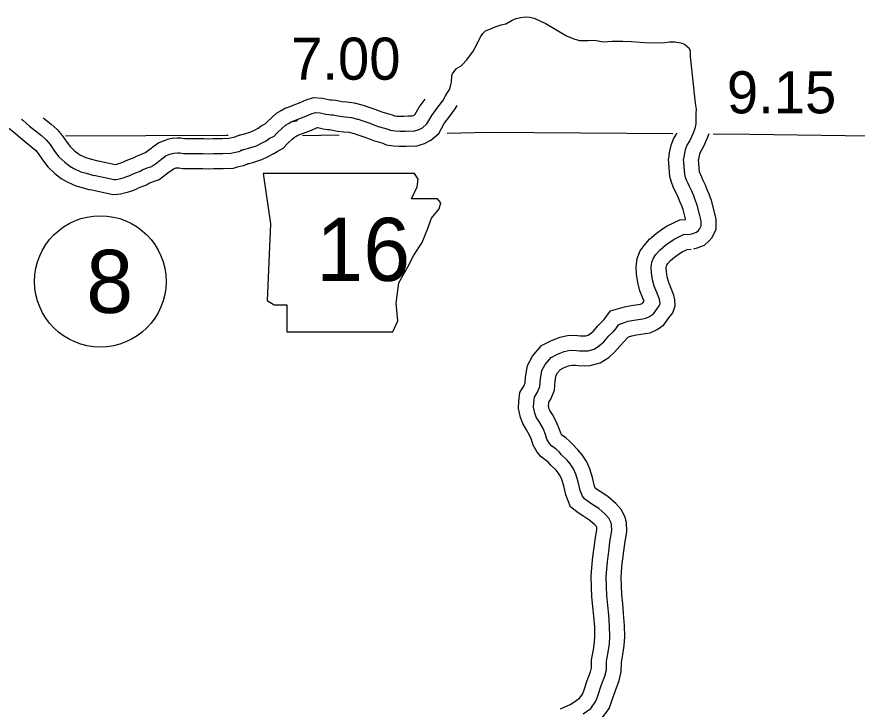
# Model space of a CAD drawing. Extents: x -83719 to 153526, y -11835 to 11446.
# Drawn here: x -1444.5 to -1163.2, y 3721.8 to 3953.6 of the extents above; entities that cross this region are included whole.
import ezdxf

# ---------------------------------------------------------------- set-up
doc = ezdxf.new("R2010")
doc.units = 0
for name, color, linetype in [('Level 10', 7, 'Continuous'), ('Level 2', 7, 'Continuous'), ('Level 21', 7, 'Continuous'), ('Level 25', 7, 'Continuous'), ('Level 27', 7, 'Continuous'), ('Level 59', 7, 'Continuous')]:
    doc.layers.add(name, color=color, linetype=linetype)

msp = doc.modelspace()

# ---------------------------------------------------------------- linework, layer by layer
at = {"layer": 'Level 10'}
for points in [[(-1354.51, 3923.03), (-1349.64, 3924.91), (-1347.68, 3925.76), (-1345.14, 3926.59), (-1342.19, 3926.38), (-1340.17, 3925.9), (-1339.58, 3925.82), (-1339.03, 3925.79), (-1337.87, 3925.69), (-1335.62, 3925.23), (-1334.01, 3925.05), (-1331.52, 3924.8), (-1328.59, 3924.03), (-1327.04, 3923.46), (-1324.67, 3922.68), (-1323.16, 3922.11), (-1321.95, 3921.63), (-1320.01, 3921.11), (-1318.5, 3920.65), (-1318.04, 3920.44), (-1317.35, 3920.35), (-1316.11, 3920.27), (-1314.78, 3920.26), (-1313.49, 3920.43), (-1312.14, 3920.37), (-1311.71, 3920.49), (-1311.53, 3920.59), (-1311.14, 3920.92), (-1309.8, 3923.35), (-1307.75, 3925.96)], [(-1369.99, 3913.98), (-1369.64, 3914.06), (-1368.31, 3914.43), (-1366.13, 3915.1), (-1364.97, 3915.66), (-1363.65, 3916.32), (-1362.67, 3917.04), (-1361.41, 3917.69), (-1360.74, 3918.38), (-1359.13, 3919.89), (-1357.58, 3921.32), (-1356.05, 3922.24), (-1354.52, 3923.06)], [(-1350.6, 3913.82), (-1345.85, 3915.66), (-1344.14, 3916.39), (-1343.88, 3916.48), (-1343.71, 3916.47), (-1342, 3916.06), (-1340.53, 3915.86), (-1339.75, 3915.82), (-1339.32, 3915.78), (-1337.18, 3915.34), (-1335.07, 3915.1), (-1333.29, 3914.93), (-1331.59, 3914.48), (-1330.34, 3914.02), (-1327.99, 3913.24), (-1326.78, 3912.79), (-1325.13, 3912.13), (-1322.75, 3911.49), (-1322, 3911.26), (-1320.81, 3910.73), (-1318.37, 3910.4), (-1316.49, 3910.27), (-1314.15, 3910.25), (-1313.05, 3910.4), (-1310.94, 3910.31), (-1307.97, 3911.17), (-1305.88, 3912.26), (-1303.26, 3914.51), (-1301.44, 3917.81), (-1299.51, 3920.26), (-1297.75, 3922.71), (-1297.04, 3923.89)], [(-1450.33, 3918.77), (-1447.33, 3916.43), (-1445.63, 3915.07), (-1443.39, 3913.14), (-1441.34, 3911.52), (-1439.42, 3909.97), (-1438.24, 3908.93), (-1437.36, 3907.84), (-1435.9, 3905.71), (-1434.11, 3903.34), (-1431.72, 3901.16), (-1429.63, 3899.41), (-1427.69, 3898.3), (-1424.75, 3896.98), (-1422.58, 3896.38), (-1420.08, 3895.69)], [(-1435.66, 3919.78), (-1435.11, 3919.34), (-1432.96, 3917.62), (-1430.99, 3915.86), (-1429.33, 3913.82), (-1427.78, 3911.55), (-1426.69, 3910.11), (-1425.14, 3908.69), (-1423.89, 3907.65), (-1423.15, 3907.22), (-1421.35, 3906.42), (-1419.91, 3906.02), (-1417.4, 3905.32)], [(-1369.99, 3913.98), (-1371.8, 3913.2), (-1373.03, 3912.92), (-1373.51, 3912.79), (-1375.75, 3912.71), (-1376.76, 3912.68), (-1378.75, 3912.68), (-1380.33, 3912.61), (-1382.01, 3912.67), (-1383.81, 3912.7), (-1385.96, 3912.7), (-1387.53, 3912.7), (-1388.23, 3912.69), (-1389.6, 3912.89), (-1390.87, 3912.89), (-1392.53, 3912.8), (-1393.67, 3912.58), (-1395, 3912.17), (-1396.95, 3911.39), (-1398.47, 3910.26), (-1399.95, 3909.16), (-1400.74, 3908.55), (-1401.47, 3908.04), (-1401.56, 3907.99), (-1401.85, 3907.9), (-1402.86, 3907.51), (-1404.5, 3906.83), (-1405.34, 3906.35), (-1406.27, 3906.01), (-1407.95, 3905.37), (-1408.88, 3904.9), (-1409.44, 3904.67), (-1410.48, 3904.36), (-1411.18, 3904.13), (-1411.53, 3904.05), (-1417.68, 3905.39)], [(-1366.94, 3904.4), (-1367.29, 3904.33), (-1365.49, 3904.83), (-1362.47, 3905.77), (-1360.56, 3906.68), (-1358.41, 3907.76), (-1357.39, 3908.51), (-1355.38, 3909.54), (-1353.72, 3911.25), (-1352.33, 3912.56), (-1351.55, 3913.27), (-1351.08, 3913.55), (-1350.6, 3913.82)], [(-1223.63, 3914.63), (-1223.71, 3914.46), (-1224.67, 3912.81), (-1225.61, 3910.47), (-1226.08, 3908.2), (-1226.34, 3906.05)], [(-1212.8, 3914.44), (-1213.56, 3912.67), (-1214.79, 3909.9), (-1215.65, 3908.42), (-1216, 3907.56), (-1216.21, 3906.57), (-1216.29, 3905.85)], [(-1220.64, 3885.71), (-1220.69, 3885.95), (-1221.47, 3889.02), (-1222.04, 3890.51), (-1222.55, 3891.76), (-1223.1, 3893.2), (-1223.8, 3894.61), (-1224.31, 3895.7), (-1224.75, 3896.68), (-1225.39, 3898.21), (-1225.85, 3900.07), (-1226.34, 3906.05)], [(-1217.89, 3875.93), (-1216.72, 3876.21), (-1214.3, 3877.15), (-1212.71, 3878.61), (-1211.77, 3879.72), (-1210.39, 3882.47), (-1210.43, 3885.78), (-1210.95, 3888.22), (-1211.92, 3892.04), (-1212.74, 3894.17), (-1213.24, 3895.43), (-1213.93, 3897.22), (-1214.8, 3898.97), (-1215.22, 3899.86), (-1215.57, 3900.65), (-1215.87, 3901.36), (-1215.95, 3901.69), (-1216.29, 3905.85)], [(-1366.94, 3904.4), (-1368.67, 3903.65), (-1370.71, 3903.19), (-1372.09, 3902.84), (-1375.4, 3902.72), (-1376.59, 3902.68), (-1378.53, 3902.68), (-1380.29, 3902.6), (-1382.28, 3902.67), (-1383.89, 3902.7), (-1385.94, 3902.7), (-1387.51, 3902.7), (-1388.94, 3902.69), (-1390.31, 3902.89), (-1390.58, 3902.89), (-1391.28, 3902.85), (-1391.65, 3902.74), (-1392.04, 3902.58), (-1392.51, 3902.23), (-1393.9, 3901.19), (-1396.79, 3898.97), (-1398.6, 3898.43), (-1399.12, 3898.23), (-1400.09, 3897.83), (-1401.12, 3897.24), (-1402.78, 3896.64), (-1403.91, 3896.21), (-1404.71, 3895.81), (-1406.08, 3895.24), (-1407.51, 3894.81), (-1408.47, 3894.5), (-1409.78, 3894.18), (-1410.81, 3894.06), (-1412.31, 3893.98), (-1419.81, 3895.62)], [(-1262.52, 3721.9), (-1259.26, 3723.39), (-1257.72, 3724.34), (-1255.99, 3725.64), (-1255.13, 3726.83), (-1254.69, 3728), (-1253.54, 3731.4), (-1252.45, 3734.33), (-1252.13, 3735.61), (-1252.1, 3738.38), (-1251.5, 3741.73), (-1251.1, 3744.23), (-1250.98, 3746.26), (-1251.05, 3749.38), (-1251.33, 3753), (-1251.63, 3756.03), (-1251.98, 3759.49), (-1252.09, 3762.66), (-1252.18, 3766.4), (-1251.78, 3771.74), (-1251.51, 3773.55), (-1251.2, 3775.96), (-1250.91, 3778.49), (-1250.36, 3781.95), (-1250.37, 3782.68), (-1250.5, 3782.96), (-1251.04, 3783.57), (-1252.63, 3784.99), (-1254.68, 3786.27), (-1256.58, 3787.54), (-1259.16, 3789.5), (-1260.67, 3793.6), (-1261.39, 3796.61), (-1262.08, 3798.74), (-1262.58, 3799.94), (-1263.23, 3800.94), (-1263.96, 3801.77), (-1265.73, 3803.53), (-1266.52, 3804.39), (-1267.14, 3804.95), (-1268.93, 3806.3), (-1270.28, 3807.82), (-1271.68, 3810.21), (-1272.24, 3812.09), (-1272.82, 3813.53), (-1273.85, 3815.34), (-1275.11, 3817.41), (-1275.88, 3819.45), (-1276.53, 3822.49), (-1276.41, 3824.88), (-1276.11, 3827.81), (-1274.69, 3830.2), (-1274.33, 3831.03), (-1274.19, 3832.98), (-1273.5, 3836.8), (-1271.87, 3839.99), (-1268.82, 3843.56), (-1265.49, 3845.25), (-1262.65, 3846.32), (-1259.72, 3846.95), (-1256.81, 3846.91), (-1255.85, 3846.8), (-1254.48, 3846.77), (-1254.02, 3846.78), (-1253.25, 3846.98), (-1252.41, 3847.51), (-1251.56, 3848.28), (-1249.98, 3850.14), (-1248.42, 3851.7), (-1247.9, 3852.29), (-1245.81, 3855.11), (-1241.06, 3856.49), (-1238.87, 3856.96), (-1235.71, 3857.41), (-1235.47, 3857.45), (-1235.19, 3857.59), (-1234.92, 3857.77), (-1234.48, 3858.36), (-1234.9, 3859.42), (-1235.89, 3861.82), (-1236.63, 3864.6), (-1237.01, 3867.44), (-1237.13, 3869.87), (-1236.79, 3872.72), (-1235.78, 3875.2), (-1234.5, 3877.05), (-1232.74, 3879.12), (-1230.47, 3881.07), (-1228.34, 3882.55), (-1226.78, 3883.64), (-1222.56, 3885.59), (-1220.64, 3885.71)], [(-1248.76, 3718.55), (-1246.24, 3722.08), (-1245.27, 3724.63), (-1244.12, 3728.06), (-1242.88, 3731.36), (-1242.15, 3734.32), (-1242.11, 3737.43), (-1241.64, 3740.07), (-1241.15, 3743.14), (-1240.97, 3746.07), (-1241.06, 3749.88), (-1241.37, 3753.87), (-1241.68, 3757.03), (-1242, 3760.17), (-1242.09, 3762.94), (-1242.17, 3766.14), (-1241.83, 3770.64), (-1241.6, 3772.19), (-1241.28, 3774.75), (-1241, 3777.12), (-1240.34, 3781.24), (-1240.39, 3784.3), (-1240.87, 3785.99), (-1242.07, 3788.53), (-1243.95, 3790.64), (-1246.61, 3793.02), (-1249.25, 3794.66), (-1250.76, 3795.68), (-1250.79, 3795.71), (-1251.08, 3796.5), (-1251.75, 3799.32), (-1252.69, 3802.21), (-1253.71, 3804.64), (-1255.23, 3806.97), (-1256.65, 3808.61), (-1258.52, 3810.47), (-1259.46, 3811.49), (-1260.76, 3812.67), (-1262.11, 3813.69), (-1262.15, 3813.73), (-1262.44, 3814.22), (-1262.78, 3815.38), (-1263.8, 3817.9), (-1265.23, 3820.42), (-1266.08, 3821.82), (-1266.26, 3822.28), (-1266.48, 3823.3), (-1266.44, 3824.12), (-1266.39, 3824.6), (-1265.78, 3825.62), (-1264.48, 3828.59), (-1264.25, 3831.73), (-1263.93, 3833.56), (-1263.5, 3834.38), (-1262.51, 3835.55), (-1261.46, 3836.08), (-1259.82, 3836.7), (-1258.72, 3836.93), (-1257.43, 3836.92), (-1256.52, 3836.82), (-1254.43, 3836.76), (-1252.57, 3836.83), (-1249.24, 3837.7), (-1246.36, 3839.5), (-1244.37, 3841.3), (-1242.62, 3843.36), (-1241.15, 3844.84), (-1240.13, 3845.97), (-1239.78, 3846.45), (-1238.62, 3846.79), (-1237.11, 3847.11), (-1234.17, 3847.53), (-1232.43, 3847.82), (-1230.16, 3848.91), (-1227.89, 3850.48), (-1226.18, 3852.76), (-1224.95, 3854.5), (-1224.12, 3856.82), (-1224.27, 3858.86), (-1224.52, 3860.42), (-1225.65, 3863.2), (-1226.39, 3865.02), (-1226.8, 3866.55), (-1227.04, 3868.36), (-1227.1, 3869.53), (-1227.02, 3870.18), (-1226.93, 3870.41), (-1226.56, 3870.95), (-1225.63, 3872.04), (-1224.34, 3873.15), (-1222.62, 3874.34), (-1221.78, 3874.93), (-1220.07, 3875.72), (-1218.73, 3875.81)]]:
    msp.add_lwpolyline(points, dxfattribs=at)
at = {"layer": 'Level 2'}
for points in [[(-1428.24, 3913.76), (-1374.38, 3913.92), (-1373.77, 3913.9)], [(-1348.81, 3913.84), (-1336.62, 3914.04)], [(-1300.47, 3914.66), (-1286.72, 3914.9), (-1224.85, 3914.5)], [(-1211.38, 3914.41), (-1199.17, 3914.33), (-1111.34, 3913.1), (-1024.69, 3913.34)]]:
    msp.add_lwpolyline(points, dxfattribs=at)
at = {"layer": 'Level 21'}
msp.add_lwpolyline([(-1362.06, 3901.14), (-1359.52, 3884.23), (-1360.65, 3858.57), (-1358.39, 3857.16), (-1354.16, 3857.16), (-1354.16, 3848.14), (-1318.63, 3848.14), (-1316.94, 3851.8), (-1317.51, 3857.72), (-1316.66, 3864.49), (-1313.56, 3869.85), (-1311.58, 3873.79), (-1308.77, 3878.02), (-1307.07, 3882.53), (-1305.66, 3886.2), (-1303.13, 3889.3), (-1302.56, 3891.28), (-1303.69, 3892.69), (-1312.43, 3892.69), (-1310.46, 3896.63), (-1310.18, 3899.17), (-1311.34, 3901.12)], close=True, dxfattribs=at)
at = {"layer": 'Level 27'}
msp.add_circle((-1416.54, 3865), 22, dxfattribs=at)
at = {"layer": 'Level 59'}
for points in [[(-1352.7, 3918.36), (-1347.75, 3920.28), (-1345.91, 3921.07), (-1344.51, 3921.53), (-1342.95, 3921.42), (-1341.09, 3920.98), (-1340.06, 3920.84), (-1339.39, 3920.8), (-1338.59, 3920.73), (-1336.4, 3920.29), (-1334.54, 3920.08), (-1332.41, 3919.86), (-1330.45, 3919.35), (-1330.25, 3919.32), (-1328.69, 3918.74), (-1326.33, 3917.96), (-1324.97, 3917.45), (-1323.54, 3916.88), (-1321.38, 3916.3), (-1320.25, 3915.96), (-1319.42, 3915.59), (-1317.86, 3915.38), (-1316.3, 3915.27), (-1314.47, 3915.26), (-1313.27, 3915.42), (-1311.54, 3915.34), (-1309.84, 3915.83), (-1308.7, 3916.42), (-1307.2, 3917.72), (-1305.62, 3920.58), (-1303.51, 3923.27), (-1301.93, 3925.46), (-1300.95, 3927.09), (-1300.28, 3928.22), (-1299.81, 3929.05), (-1299.54, 3929.62), (-1299.24, 3930.78), (-1299.03, 3931.72), (-1298.85, 3933.92), (-1298.65, 3934.48), (-1297.44, 3936.15), (-1297.27, 3936.24), (-1295.8, 3937.17), (-1295.3, 3937.6), (-1293.93, 3939.09), (-1291.88, 3941.79), (-1290.64, 3944.11), (-1289.93, 3945.54), (-1289.12, 3946.97), (-1288.49, 3948), (-1287.58, 3948.83), (-1285.95, 3949.56), (-1284.35, 3950.22), (-1282.35, 3950.87), (-1280.85, 3951.23), (-1278.64, 3952.42), (-1277.34, 3953.05), (-1275.84, 3953.37), (-1274.24, 3953.56), (-1272.85, 3953.45), (-1271.35, 3953.15), (-1269.23, 3952.1), (-1267.6, 3951.46), (-1264.09, 3949.37), (-1260.44, 3947.18), (-1257.98, 3946.23), (-1256.16, 3945.65), (-1253.19, 3945.67), (-1251.1, 3945.69), (-1248.07, 3945.17), (-1245.24, 3945.36), (-1241.68, 3945.37), (-1238.86, 3945.25), (-1235.8, 3945.07), (-1232.87, 3944.89), (-1227.48, 3944.92), (-1225.98, 3945.15), (-1224.18, 3945.17), (-1222.25, 3944.82), (-1221.03, 3944.38), (-1220.23, 3943.71), (-1219.47, 3943.04), (-1219.11, 3942.04), (-1219.12, 3940.24), (-1217.41, 3924.71), (-1217.13, 3922.68), (-1217.14, 3921.34), (-1217.15, 3919.41), (-1217.22, 3917.77), (-1217.5, 3916.17), (-1218.14, 3914.67), (-1219.25, 3912.18), (-1220.16, 3910.62), (-1220.8, 3909.02), (-1221.14, 3907.38), (-1221.32, 3905.95)], [(-1442.93, 3919.32), (-1442.44, 3918.93), (-1440.2, 3916.99), (-1438.23, 3915.43), (-1436.19, 3913.8), (-1434.62, 3912.4), (-1433.35, 3910.83), (-1431.84, 3908.63), (-1430.4, 3906.73), (-1428.43, 3904.93), (-1426.76, 3903.53), (-1425.42, 3902.76), (-1423.05, 3901.7), (-1421.25, 3901.2), (-1418.74, 3900.5)], [(-1369.77, 3908.92), (-1368.47, 3909.19), (-1366.9, 3909.63), (-1364.3, 3910.43), (-1362.76, 3911.17), (-1361.03, 3912.04), (-1360.03, 3912.78), (-1358.4, 3913.62), (-1357.23, 3914.82), (-1355.73, 3916.22), (-1354.56, 3917.29), (-1353.56, 3917.9), (-1352.7, 3918.36), (-1351.43, 3918.67), (-1350.53, 3918.83)], [(-1368.47, 3909.19), (-1370.23, 3908.42), (-1371.87, 3908.05), (-1372.8, 3907.82), (-1375.57, 3907.71), (-1376.67, 3907.68), (-1378.64, 3907.68), (-1380.31, 3907.61), (-1382.15, 3907.67), (-1383.85, 3907.7), (-1385.95, 3907.7), (-1387.52, 3907.7), (-1388.59, 3907.69), (-1389.96, 3907.89), (-1390.72, 3907.89), (-1391.92, 3907.82), (-1392.46, 3907.72), (-1393.33, 3907.45), (-1394.49, 3906.98), (-1395.49, 3906.25), (-1396.93, 3905.18), (-1397.79, 3904.51), (-1398.76, 3903.84), (-1399.42, 3903.44), (-1399.42, 3903.4), (-1400.23, 3903.17), (-1400.99, 3902.87), (-1402.29, 3902.33), (-1403.23, 3901.8), (-1404.53, 3901.33), (-1405.93, 3900.79), (-1406.79, 3900.35), (-1407.76, 3899.95), (-1409, 3899.58), (-1409.83, 3899.32), (-1410.66, 3899.11), (-1411.23, 3899.05), (-1411.9, 3899.01), (-1418.74, 3900.5)], [(-1219.04, 3880.8), (-1218.21, 3880.99), (-1217, 3881.47), (-1216.32, 3882.09), (-1215.97, 3882.5), (-1215.4, 3883.62), (-1215.42, 3885.23), (-1215.82, 3887.08), (-1216.7, 3890.53), (-1217.39, 3892.34), (-1217.9, 3893.6), (-1218.51, 3895.21), (-1219.3, 3896.79), (-1219.76, 3897.78), (-1220.16, 3898.67), (-1220.63, 3899.79), (-1220.9, 3900.88), (-1221.32, 3905.95)], [(-1254.9, 3720.21), (-1252.37, 3722.09), (-1250.68, 3724.46), (-1249.98, 3726.32), (-1248.83, 3729.73), (-1247.67, 3732.84), (-1247.14, 3734.96), (-1247.1, 3737.91), (-1246.57, 3740.9), (-1246.13, 3743.68), (-1245.98, 3746.16), (-1246.06, 3749.63), (-1246.35, 3753.43), (-1246.65, 3756.53), (-1246.99, 3759.83), (-1247.09, 3762.8), (-1247.17, 3766.27), (-1246.8, 3771.19), (-1246.56, 3772.87), (-1246.24, 3775.35), (-1245.96, 3777.8), (-1245.35, 3781.6), (-1245.38, 3783.57), (-1245.57, 3784.23), (-1246.28, 3785.74), (-1247.49, 3787.11), (-1249.62, 3789.01), (-1251.96, 3790.46), (-1253.67, 3791.61), (-1254.38, 3792.16), (-1255.18, 3793.16), (-1255.88, 3795.05), (-1256.57, 3797.96), (-1257.39, 3800.47), (-1258.15, 3802.29), (-1259.23, 3803.96), (-1260.3, 3805.19), (-1262.13, 3807), (-1262.99, 3807.94), (-1263.95, 3808.81), (-1265.52, 3809.99), (-1266.21, 3810.77), (-1267.06, 3812.21), (-1267.51, 3813.74), (-1268.31, 3815.71), (-1269.54, 3817.88), (-1270.6, 3819.61), (-1271.07, 3820.87), (-1271.5, 3822.89), (-1271.42, 3824.5), (-1271.25, 3826.21), (-1270.24, 3827.91), (-1269.4, 3829.81), (-1269.22, 3832.36), (-1268.72, 3835.18), (-1267.68, 3837.18), (-1265.66, 3839.56), (-1263.47, 3840.67), (-1261.24, 3841.51), (-1259.22, 3841.94), (-1257.12, 3841.91), (-1256.19, 3841.81), (-1254.46, 3841.77), (-1253.29, 3841.81), (-1251.25, 3842.34), (-1249.39, 3843.51), (-1247.97, 3844.79), (-1246.3, 3846.75), (-1244.79, 3848.27), (-1244.02, 3849.13), (-1243.03, 3850.47), (-1242.7, 3850.68), (-1241.78, 3851.07), (-1239.84, 3851.64), (-1237.99, 3852.04), (-1234.94, 3852.47), (-1233.95, 3852.64), (-1232.67, 3853.25), (-1231.4, 3854.13), (-1230.22, 3855.7), (-1229.43, 3856.83), (-1229.18, 3857.51), (-1229.24, 3858.27), (-1229.37, 3859.07), (-1230.28, 3861.31), (-1231.14, 3863.42), (-1231.71, 3865.57), (-1232.02, 3867.9), (-1232.12, 3869.7), (-1231.91, 3871.45), (-1231.35, 3872.8), (-1230.53, 3874), (-1229.18, 3875.58), (-1227.4, 3877.11), (-1225.48, 3878.44), (-1224.28, 3879.29), (-1222.02, 3880.33), (-1221.36, 3880.65), (-1219.04, 3880.8)]]:
    msp.add_lwpolyline(points, dxfattribs=at)

# ---------------------------------------------------------------- texts
at = {"layer": 'Level 21'}
msp.add_text('16', height=21.12, dxfattribs=at).set_placement((-1344.23, 3865.16))
at = {"layer": 'Level 25'}
for s, p in [('7.00', (-1352.69, 3932.51)), ('9.15', (-1206.81, 3921.25))]:
    msp.add_text(s, height=14.08, dxfattribs=at).set_placement(p)
at = {"layer": 'Level 27'}
msp.add_text('8', height=21.12, dxfattribs=at).set_placement((-1421.26, 3854.44))

doc.saveas('drawing.dxf')
